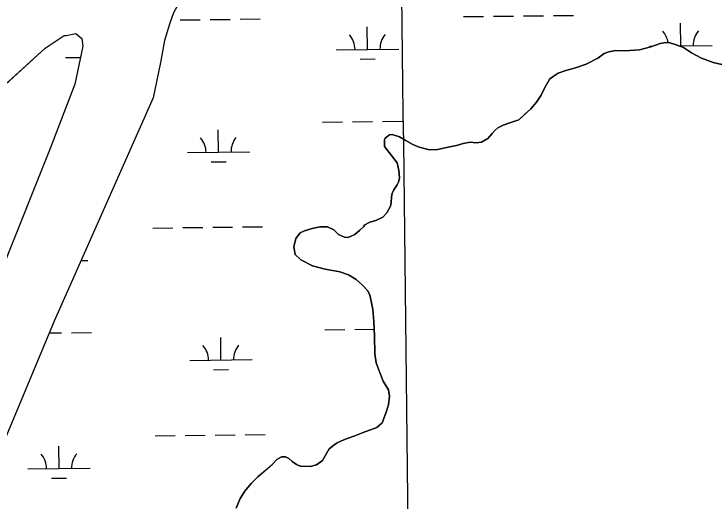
# Model space of a CAD drawing. Extents: x 3684037 to 3722149, y 433263 to 459021.
# Drawn here: x 3698136 to 3699257, y 445561 to 446343 of the extents above; entities that cross this region are included whole.
import ezdxf

# ---------------------------------------------------------------- set-up
doc = ezdxf.new("R2010")
doc.units = 0
for name, color, linetype in [('V-GRID-MAJR', 7, 'Continuous'), ('V-TOPO-SHOR', 7, 'Continuous'), ('V-WETL-SWMP', 7, 'Continuous')]:
    doc.layers.add(name, color=color, linetype=linetype)

msp = doc.modelspace()

# ---------------------------------------------------------------- linework, layer by layer
at = {"layer": 'V-GRID-MAJR'}
msp.add_spline([(3698844.6580000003, 438800.61600000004), (3698775.0530000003, 444857.971), (3698705.414, 450918.412), (3698635.774, 456978.859), (3698635.739, 456981.935)], degree=3, dxfattribs=at)
at = {"layer": 'V-TOPO-SHOR'}
for points in [[(3699308.5840000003, 446954.132), (3699125.213, 446841.392), (3698887.677, 446698.04600000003), (3698701.215, 446577.18), (3698629.644, 446537.27), (3698573.154, 446514.787), (3698547.228, 446505.483), (3698524.788, 446495.794), (3698500.802, 446482.619), (3698483.396, 446469.064), (3698470.633, 446456.67100000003), (3698453.2290000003, 446437.309), (3698438.535, 446418.724), (3698425.386, 446402.07300000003), (3698413.399, 446385.423), (3698403.737, 446367.229), (3698391.752, 446344.385), (3698385.571, 446328.128), (3698377.074, 446300.257), (3698370.906, 446265.036), (3698358.943, 446208.523)], [(3698101.981, 446211.456), (3698186.125, 446287.75800000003), (3698216.292, 446308.429), (3698219.47, 446308.431), (3698235.352, 446311.617), (3698244.89, 446303.681), (3698246.485, 446290.974), (3698233.816, 446230.603), (3698194.169, 446127.322)], [(3699270.1780000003, 446262.029), (3699255.994, 446265.16500000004), (3699237.703, 446271.903), (3699221.215, 446280.398), (3699208.8710000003, 446288.844), (3699197.071, 446293.132), (3699185.262, 446296.831), (3699176.9590000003, 446296.33900000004), (3699171.02, 446295.22500000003), (3699156.144, 446290.07), (3699138.312, 446285.544), (3699113.99, 446283.468), (3699099.776, 446284.232), (3699089.082, 446281.989), (3699081.3510000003, 446279.712), (3699071.184, 446272.13), (3699052.697, 446262.279), (3699035.441, 446256.559), (3699019.978, 446252.006), (3699008.077, 446248), (3698999.719, 446242.768), (3698994.335, 446238.684), (3698986.469, 446225.14900000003), (3698980.394, 446212.779), (3698973.149, 446201.605), (3698964.131, 446191.048), (3698954.545, 446182.27400000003), (3698944.958, 446173.5), (3698930.673, 446168.33900000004), (3698919.964, 446164.911), (3698911.02, 446160.278), (3698906.23, 446156.189), (3698902.026, 446151.499), (3698895.409, 446143.28), (3698885.265, 446137.476), (3698876.362, 446136.39900000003), (3698866.894, 446137.699), (3698855.61, 446135.465), (3698844.901, 446132.037), (3698831.83, 446129.233), (3698814.605, 446125.884), (3698801.561, 446125.44800000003), (3698785.0130000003, 446129.202)], [(3698358.943, 446208.523), (3698200.514, 445850.809), (3698079.41, 445561.597), (3697972.002, 445287.08900000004), (3697803.718, 444897.045), (3697754.779, 444762.439), (3697616.4450000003, 444389.61), (3697489.495, 444063.96400000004), (3697341.7490000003, 443695.306), (3697181.38, 443288.944), (3696959.6920000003, 442730.548), (3696913.562849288, 442609.46868859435)], [(3698785.0130000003, 446129.202), (3698774.99, 446133.472), (3698762.6350000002, 446140.732), (3698753.81, 446146.172), (3698742.001, 446149.868), (3698737.848, 446149.32800000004), (3698730.674, 446144.081), (3698729.4590000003, 446141.724), (3698729.918, 446130.46), (3698741.004, 446116.103), (3698749.7490000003, 446104.147), (3698752.569, 446092.26), (3698753.611, 446080.39400000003), (3698752.339, 446073.3), (3698749.921, 446069.179), (3698744.487, 446060.94800000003), (3698742.046, 446055.052), (3698740.7970000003, 446049.734), (3698740.09, 446040.262), (3698739.433, 446034.935), (3698733.379, 446024.34), (3698726.776, 446017.31), (3698716.0470000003, 446012.106), (3698705.938, 446009.26300000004), (3698698.186, 446005.21), (3698695.774, 446001.681), (3698690.375, 445996.414), (3698681.995, 445989.404), (3698671.271, 445984.791), (3698665.355, 445985.455), (3698655.924, 445989.717), (3698648.307, 445996.92), (3698638.29, 446001.782), (3698625.849, 446001.931), (3698613.9620000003, 445999.11100000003), (3698601.478, 445995.707), (3698594.324, 445992.238), (3698587.699, 445983.427), (3698584.571, 445969.837), (3698586.791, 445957.365), (3698595.579, 445948.962), (3698614.427, 445939.25200000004), (3698634.5160000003, 445934.26900000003), (3698658.166, 445929.837), (3698671.736, 445924.933), (3698684.094, 445917.672), (3698694.651, 445908.657), (3698702.841, 445899.668), (3698706.311, 445892.517), (3698708.565, 445883.00800000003), (3698710.771, 445869.352), (3698712.321, 445850.369), (3698713.821, 445827.239), (3698714.0700000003, 445798.79000000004), (3698716.262, 445783.95), (3698720.288, 445773.827), (3698727.7630000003, 445754.77400000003), (3698735.894, 445741.047), (3698737.551, 445730.952), (3698736.1950000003, 445716.745), (3698731.89, 445703.761), (3698725.773, 445687.833), (3698717.39, 445680.82300000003), (3698695.3680000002, 445672.793), (3698682.261, 445667.02400000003), (3698669.768, 445663.026), (3698660.8310000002, 445658.985), (3698653.685, 445656.108), (3698648.3030000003, 445652.02400000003), (3698641.1210000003, 445646.185), (3698630.234, 445627.946), (3698620.667, 445620.95), (3698610.56, 445618.107), (3698595.753, 445618.879), (3698594.5700000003, 445618.89400000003), (3698588.671, 445621.335), (3698581.6180000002, 445626.16000000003), (3698576.342, 445630.965), (3698571.038, 445633.4), (3698564.521, 445633.478), (3698557.362, 445629.414), (3698550.159, 445621.798), (3698538.778, 445611.86100000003), (3698526.799, 445601.338), (3698516.006, 445590.80100000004), (3698505.785, 445578.481), (3698498.531, 445566.715), (3698491.828, 445551.38800000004)], [(3698194.169, 446127.322), (3697961.392, 445546.077), (3697741.205, 444999.83), (3697500.12, 444402.46400000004), (3697266.921, 443786.07300000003), (3697027.336, 443200.853), (3696840.0113955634, 442719.79586918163)]]:
    msp.add_lwpolyline(points, dxfattribs=at)
at = {"layer": 'V-WETL-SWMP'}
for p, q in [((3698402.5433803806, 446333.2273027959), (3698434.541214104, 446333.5996426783)), ((3698450.5401309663, 446333.78581261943), (3698482.53796469, 446334.15815250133)), ((3698498.5368815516, 446334.34432244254), (3698530.5347152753, 446334.7166623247)), ((3698856.420652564, 446338.50880439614), (3698888.4184862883, 446338.8811442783)), ((3698904.41740315, 446339.067314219), (3698936.4152368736, 446339.4396541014)), ((3698952.414153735, 446339.6258240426), (3698984.4119874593, 446339.99816392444)), ((3699000.410904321, 446340.18433386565), (3699032.408738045, 446340.5566737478)), ((3698702.4295325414, 446285.97146546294), (3698702.010650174, 446321.96902840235)), ((3699204.3035553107, 446291.81147688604), (3699203.884672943, 446327.80903982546)), ((3698219.4699976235, 446308.43100807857), (3698235.352997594, 446311.618008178)), ((3698235.352997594, 446311.618008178), (3698244.8889973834, 446303.68100889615)), ((3698186.12399741, 446287.75800880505), (3698216.291997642, 446308.42900801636)), ((3698216.291997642, 446308.42900801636), (3698219.4699976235, 446308.43100807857)), ((3698244.8889973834, 446303.68100889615), (3698246.4859971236, 446290.97400977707)), ((3698246.4859971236, 446290.97400977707), (3698233.81599601, 446230.60201356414)), ((3699154.3069401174, 446291.22969582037), (3699159.668662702, 446291.29208701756)), ((3699200.8168740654, 446291.7709044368), (3699254.3001705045, 446292.393257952)), ((3698101.979996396, 446211.45501225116), (3698186.12399741, 446287.75800880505)), ((3698652.432917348, 446285.3896843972), (3698752.4261477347, 446286.5532465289)), ((3698218.4817694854, 446273.0026940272), (3698242.773760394, 446273.2853655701)), ((3698690.6098941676, 446270.4018826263), (3698714.60826946, 446270.6811375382)), ((3698233.81599601, 446230.60201356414), (3698194.1689942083, 446127.32201968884)), ((3698630.3696250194, 446169.6931320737), (3698662.367458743, 446170.0654719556)), ((3698678.3663756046, 446170.25164189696), (3698710.3642093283, 446170.62398177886)), ((3698726.3631261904, 446170.81015172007), (3698758.3609599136, 446171.18249160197)), ((3698463.857176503, 446121.32238176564), (3698463.438294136, 446157.319944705)), ((3698194.1689942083, 446127.32201968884), (3698173.9559933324, 446076.8510226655)), ((3698413.8605613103, 446120.7406006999), (3698513.8537916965, 446121.9041628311)), ((3698452.0375381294, 446105.75279892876), (3698476.0359134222, 446106.03205384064)), ((3698173.9559933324, 446076.8510226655), (3697961.3919841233, 445546.0770539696)), ((3698358.4175101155, 446000.0163137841), (3698390.4153438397, 446000.38865366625)), ((3698406.4142607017, 446000.574823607), (3698438.4120944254, 446000.94716348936)), ((3698454.4110112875, 446001.1333334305), (3698486.4088450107, 446001.5056733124)), ((3698502.4077618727, 446001.6918432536), (3698534.4055955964, 446002.06418313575)), ((3698243.528810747, 445947.9339866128), (3698254.423005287, 445948.0607559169)), ((3698192.5950914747, 445831.9014861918), (3698212.36106688, 445832.13149116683)), ((3698228.359983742, 445832.31766110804), (3698260.357817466, 445832.69000098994)), ((3698634.2405053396, 445837.04065288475), (3698666.2383390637, 445837.41299276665)), ((3698682.2372559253, 445837.59916270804), (3698713.125825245, 445837.95859473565)), ((3698467.7280568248, 445788.6699025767), (3698467.309174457, 445824.6674655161)), ((3698417.7314416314, 445788.088121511), (3698517.7246720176, 445789.25168364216)), ((3698455.9084184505, 445773.10031973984), (3698479.9067937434, 445773.3795746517)), ((3698362.288390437, 445667.3638345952), (3698394.286224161, 445667.7361744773)), ((3698410.285141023, 445667.92234441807), (3698442.282974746, 445668.29468430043)), ((3698458.281891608, 445668.48085424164), (3698490.2797253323, 445668.85319412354)), ((3698506.278642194, 445669.0393640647), (3698538.276475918, 445669.4117039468)), ((3698208.2972704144, 445614.826495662), (3698207.878388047, 445650.8240586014)), ((3698158.300655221, 445614.2447145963), (3698258.2938856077, 445615.40827672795)), ((3698196.4776320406, 445599.25691282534), (3698220.476007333, 445599.5361677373))]:
    msp.add_line(p, q, dxfattribs=at)
for points in [[(3699308.5849111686, 446954.13232689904), (3699125.211910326, 446841.39332999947), (3698887.6779092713, 446698.04733388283), (3698701.214908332, 446577.17933734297), (3698629.642908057, 446537.271338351), (3698573.152907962, 446514.78833870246), (3698547.2289079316, 446505.48333881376), (3698524.7889078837, 446495.79433899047), (3698500.8019077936, 446482.620339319), (3698483.3949076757, 446469.0633397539), (3698470.6319075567, 446456.67134019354), (3698453.228907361, 446437.3093409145), (3698438.5339071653, 446418.72334163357), (3698425.38590699, 446402.0733422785), (3698413.3999068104, 446385.4243429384), (3698403.7359066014, 446367.2283437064), (3698391.7529063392, 446344.38634467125), (3698385.570906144, 446328.1283453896), (3698377.0749058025, 446300.2583466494), (3698370.9049053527, 446265.0353483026), (3698358.9439046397, 446208.5243509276), (3698200.512900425, 445850.8103664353), (3698079.408896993, 445561.59637906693)], [(3698491.828, 445551.38799999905), (3698498.5310000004, 445566.71499999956), (3698505.7840000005, 445578.48), (3698516.0070000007, 445590.802), (3698526.8000000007, 445601.3379999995), (3698550.1580000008, 445621.7979999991), (3698557.3610000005, 445629.4149999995), (3698564.5210000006, 445633.47699999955), (3698571.039000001, 445633.3989999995), (3698576.343000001, 445630.96499999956), (3698581.619, 445626.1599999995), (3698588.6720000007, 445621.33499999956), (3698594.5690000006, 445618.893), (3698610.5600000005, 445618.10799999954), (3698620.668000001, 445620.94899999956), (3698630.2340000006, 445627.94499999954), (3698641.1200000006, 445646.18499999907), (3698648.3020000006, 445652.025), (3698653.6850000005, 445656.10799999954), (3698660.8310000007, 445658.9849999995), (3698669.768000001, 445663.02599999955), (3698682.261, 445667.02299999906), (3698695.3680000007, 445672.79199999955), (3698717.391000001, 445680.82299999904), (3698725.7720000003, 445687.8329999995), (3698731.8900000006, 445703.76), (3698736.194000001, 445716.74499999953), (3698737.5510000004, 445730.95199999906), (3698735.894000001, 445741.04599999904), (3698727.7630000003, 445754.7739999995), (3698716.262, 445783.94999999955), (3698714.071, 445798.79099999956), (3698713.8210000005, 445827.23899999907), (3698712.3210000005, 445850.369), (3698710.772, 445869.35099999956), (3698708.5660000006, 445883.00699999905), (3698706.310000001, 445892.51599999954), (3698702.8410000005, 445899.6689999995), (3698694.6520000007, 445908.65699999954), (3698684.0940000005, 445917.67299999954), (3698671.7370000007, 445924.93299999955), (3698658.1660000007, 445929.83699999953), (3698634.5150000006, 445934.2699999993), (3698614.4270000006, 445939.25299999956), (3698595.5800000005, 445948.96199999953), (3698586.7920000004, 445957.36399999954), (3698584.572, 445969.8359999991), (3698587.6990000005, 445983.428), (3698594.3240000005, 445992.23699999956), (3698601.4770000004, 445995.707), (3698613.9620000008, 445999.112), (3698625.8480000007, 446001.93199999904), (3698638.291, 446001.782), (3698648.3070000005, 445996.9199999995), (3698655.9240000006, 445989.71699999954), (3698665.3540000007, 445985.45599999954), (3698671.2720000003, 445984.7919999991), (3698681.9950000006, 445989.4039999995), (3698690.376, 445996.4139999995), (3698695.7730000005, 446001.68200000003), (3698698.186, 446005.2089999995), (3698705.938000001, 446009.26399999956), (3698716.0470000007, 446012.1049999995), (3698726.7760000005, 446017.30899999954), (3698733.380000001, 446024.3409999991), (3698739.4330000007, 446034.93499999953), (3698740.09, 446040.26099999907), (3698740.7970000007, 446049.73399999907), (3698742.046, 446055.05199999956), (3698744.487, 446060.949), (3698749.9200000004, 446069.1799999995), (3698752.34, 446073.29899999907), (3698753.6110000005, 446080.39499999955), (3698752.568000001, 446092.25999999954), (3698749.7480000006, 446104.14599999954), (3698741.0030000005, 446116.1029999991), (3698729.9170000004, 446130.4589999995), (3698729.4600000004, 446141.724), (3698730.6730000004, 446144.07999999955), (3698737.8480000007, 446149.3269999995), (3698742.0020000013, 446149.86899999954), (3698753.8100000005, 446146.172), (3698762.6340000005, 446140.731999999), (3698774.9910000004, 446133.47199999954), (3698785.0140000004, 446129.2029999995), (3698801.561000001, 446125.44799999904), (3698814.6040000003, 446125.88399999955), (3698831.8300000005, 446129.23199999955), (3698844.9010000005, 446132.03699999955), (3698855.6090000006, 446135.46400000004), (3698866.8950000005, 446137.69899999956), (3698876.362, 446136.3989999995), (3698885.2640000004, 446137.47699999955), (3698895.4080000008, 446143.28099999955), (3698902.025, 446151.49799999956), (3698906.23, 446156.18799999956), (3698911.0200000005, 446160.2789999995), (3698919.965000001, 446164.912), (3698930.6730000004, 446168.3389999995), (3698944.9580000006, 446173.49999999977), (3698964.1320000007, 446191.04699999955), (3698973.1490000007, 446201.606), (3698980.394, 446212.77799999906), (3698986.469, 446225.14899999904), (3698994.336000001, 446238.68499999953), (3698999.7190000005, 446242.7679999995), (3699008.0780000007, 446248.001), (3699019.9790000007, 446252.0059999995), (3699035.441, 446256.55999999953), (3699052.696, 446262.279), (3699071.1850000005, 446272.12999999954), (3699081.3510000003, 446279.71199999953), (3699089.082, 446281.98899999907), (3699099.7760000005, 446284.2309999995), (3699113.9890000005, 446283.46699999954), (3699138.3110000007, 446285.54499999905), (3699156.144000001, 446290.07099999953), (3699171.021, 446295.2249999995), (3699176.9600000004, 446296.33900000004), (3699185.2630000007, 446296.83099999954), (3699197.0700000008, 446293.1329999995), (3699208.8710000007, 446288.843), (3699221.214, 446280.3979999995), (3699237.7040000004, 446271.90299999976), (3699255.9940000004, 446265.1639999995), (3699270.179, 446262.0299999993)]]:
    msp.add_lwpolyline(points, dxfattribs=at)
for centre, radius, start, end in [((3699149.0588343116, 446291.6434620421), 35.24628790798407, 8.3340119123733, 41.43852530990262), ((3699259.53722705, 446292.92903381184), 35.246287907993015, 139.89486397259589, 181.4385223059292), ((3698647.1848115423, 446285.803450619), 35.24628790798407, 359.8948669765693, 41.43852530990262), ((3698757.6632042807, 446287.0890223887), 35.246287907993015, 139.89486397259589, 181.4385223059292), ((3698408.6124555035, 446121.15436692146), 35.24628790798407, 359.8948669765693, 41.43852530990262), ((3698519.0908482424, 446122.43993869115), 35.246287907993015, 139.89486397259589, 181.4385223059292), ((3698412.4833358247, 445788.50188773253), 35.24628790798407, 359.8948669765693, 41.43852530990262), ((3698522.9617285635, 445789.78745950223), 35.246287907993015, 139.89486397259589, 181.4385223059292), ((3698153.0525494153, 445614.65848081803), 35.24628790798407, 359.8948669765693, 41.43852530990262), ((3698263.5309421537, 445615.9440525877), 35.246287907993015, 139.89486397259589, 181.4385223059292)]:
    msp.add_arc(centre, radius, start, end, dxfattribs=at)

doc.saveas('drawing.dxf')
